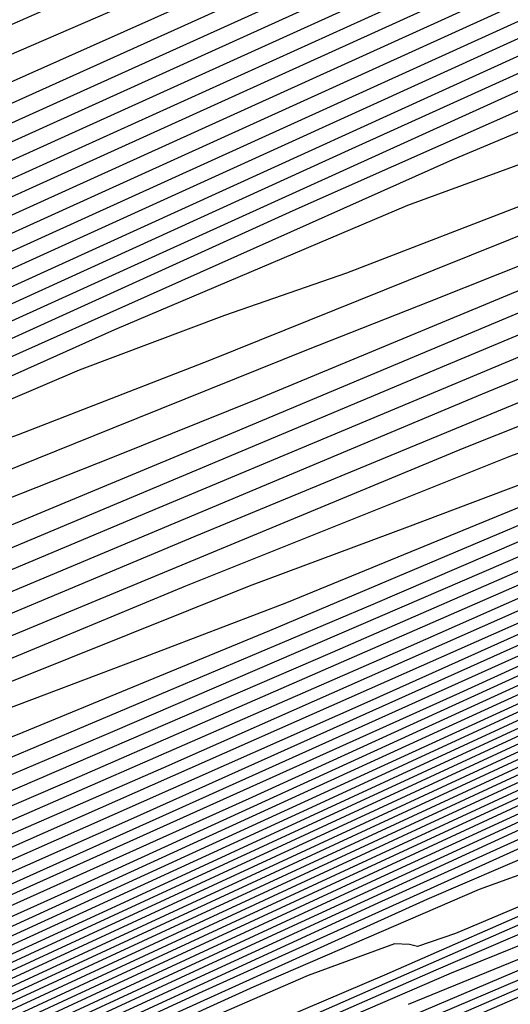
# Model space of a CAD drawing. Extents: x 3249832 to 3255657, y 13789405 to 13793316.
# Tile 445 of 656: x 3254720.58 to 3254722.84, y 13790599.49 to 13790604.03. Entities that reach past the tile are written whole.
import ezdxf

# ---------------------------------------------------------------- set-up
doc = ezdxf.new("R2010")
doc.units = 0
doc.header["$LTSCALE"] = 100
doc.header["$MEASUREMENT"] = 0
for name, color, linetype in [('GRATIO_CON', 10, 'CONTINUOUS'), ('GRATIO_ICON', 7, 'CONTINUOUS'), ('TARGETS_EAST', 7, 'CONTINUOUS')]:
    doc.layers.add(name, color=color, linetype=linetype)

# ---------------------------------------------------------------- blocks, each defined once
blk = doc.blocks.new('Gratio_032316_contours')
at = {"layer": 'GRATIO_CON', "color": 1, "linetype": 'Continuous', "flags": 128}
for points in [[(3254747.3336, 13790616.0098), (3254744.7054, 13790614.8389), (3254740.908, 13790613.1145), (3254735.9712, 13790610.8747), (3254730.8407, 13790608.5548), (3254726.691, 13790606.6892), (3254724.2973, 13790605.6302), (3254722.8359, 13790605.0012), (3254721.0833, 13790604.2435), (3254718.189, 13790602.9673), (3254714.794, 13790601.4585), (3254711.9119, 13790600.1719), (3254710.284, 13790599.4393), (3254709.5611, 13790599.0991), (3254709.1215, 13790598.8666), (3254708.4849, 13790598.5243), (3254707.7353, 13790598.1228), (3254707.0983, 13790597.7799), (3254706.6206, 13790597.5177), (3254705.6334, 13790596.9759), (3254703.2897, 13790595.6983), (3254699.1288, 13790593.4363), (3254694.2378, 13790590.7714), (3254690.0906, 13790588.4925)], [(3254745.7309, 13790615.2017), (3254743.0231, 13790613.9932), (3254739.1097, 13790612.2158), (3254734.0221, 13790609.9075), (3254728.7356, 13790607.516), (3254724.4616, 13790605.5918), (3254722.0162, 13790604.5051), (3254720.6355, 13790603.9071), (3254719.1601, 13790603.2688), (3254716.764, 13790602.2123), (3254713.9531, 13790600.9636), (3254711.5664, 13790599.8995), (3254710.2303, 13790599.3014), (3254709.7192, 13790599.069), (3254709.5949, 13790599.0064), (3254709.4977, 13790598.9532), (3254709.3834, 13790598.8917), (3254709.2862, 13790598.8393), (3254709.1059, 13790598.741), (3254708.2031, 13790598.2504), (3254705.8041, 13790596.9483), (3254701.5167, 13790594.621), (3254696.4768, 13790591.8774), (3254692.2022, 13790589.5321)], [(3254735.5132, 13790610.4185), (3254730.124, 13790607.973), (3254724.5256, 13790605.4385), (3254720.0027, 13790603.3969), (3254717.454, 13790602.255), (3254716.2348, 13790601.7188), (3254715.3139, 13790601.3192), (3254713.914, 13790600.7022), (3254712.2715, 13790599.9731), (3254710.8764, 13790599.3527), (3254710.0961, 13790599.0062), (3254709.8072, 13790598.8794), (3254709.7641, 13790598.863), (3254709.6571, 13790598.8089), (3254708.9225, 13790598.4145), (3254706.9327, 13790597.3385), (3254703.3745, 13790595.4093), (3254699.1924, 13790593.1337), (3254695.6455, 13790591.1883), (3254693.6769, 13790590.0811), (3254692.9659, 13790589.6469), (3254692.8763, 13790589.5521), (3254692.8367, 13790589.496), (3254692.5357, 13790589.3097)], [(3254728.1749, 13790607.0058), (3254722.4205, 13790604.3998), (3254717.7732, 13790602.2995), (3254715.173, 13790601.1299), (3254714.0344, 13790600.6246), (3254713.3908, 13790600.3444), (3254712.489, 13790599.947), (3254711.4308, 13790599.4777), (3254710.5316, 13790599.079), (3254710.0277, 13790598.8574), (3254709.84, 13790598.7781), (3254709.8102, 13790598.7703), (3254709.7142, 13790598.7249), (3254709.0636, 13790598.3785), (3254707.3041, 13790597.4293), (3254704.1591, 13790595.7253)], [(3254731.9166, 13790608.6211), (3254726.2258, 13790606.0386), (3254720.3155, 13790603.361), (3254715.5437, 13790601.2021), (3254712.8919, 13790600.0048), (3254711.8341, 13790599.5305), (3254711.4677, 13790599.3696), (3254711.064, 13790599.192), (3254710.5894, 13790598.9835), (3254710.1841, 13790598.8092), (3254709.8733, 13790598.6739), (3254709.2214, 13790598.342), (3254707.6777, 13790597.5174), (3254704.9443, 13790596.0405), (3254701.7339, 13790594.2955), (3254699.0117, 13790592.8026), (3254697.5008, 13790591.9529), (3254696.9552, 13790591.6197), (3254696.8865, 13790591.547), (3254696.8439, 13790591.4973), (3254696.5279, 13790591.3082), (3254695.6764, 13790590.8357), (3254694.1223, 13790589.9875), (3254692.0783, 13790588.8772)], [(3254730.1933, 13790607.7562), (3254724.4461, 13790605.1476), (3254718.4908, 13790602.4485), (3254713.6888, 13790600.2733), (3254711.0348, 13790599.0708), (3254710.0568, 13790598.6277), (3254709.9162, 13790598.5651), (3254709.914, 13790598.5674), (3254709.9105, 13790598.5718), (3254709.9056, 13790598.5788), (3254709.8311, 13790598.5515), (3254709.3477, 13790598.303), (3254708.0478, 13790597.6092), (3254705.7285, 13790596.3568), (3254703.0045, 13790594.8764)], [(3254727.3852, 13790606.3161), (3254722.3292, 13790604.0201), (3254717.2292, 13790601.7066), (3254713.1687, 13790599.8624), (3254710.9325, 13790598.8406), (3254710.1098, 13790598.4597), (3254709.9914, 13790598.4042), (3254709.9428, 13790598.3868), (3254709.6292, 13790598.2316), (3254708.7904, 13790597.7908), (3254707.2977, 13790596.9888), (3254705.5458, 13790596.0383), (3254704.0609, 13790595.2242), (3254703.2368, 13790594.7607), (3254702.9392, 13790594.5789), (3254702.9017, 13790594.5393), (3254702.8548, 13790594.4993), (3254702.5162, 13790594.306), (3254701.6005, 13790593.8036), (3254699.9254, 13790592.8922), (3254697.7204, 13790591.6956), (3254695.3179, 13790590.3934), (3254693.01, 13790589.1433), (3254690.9265, 13790588.0159)], [(3254729.9373, 13790607.3963), (3254725.9812, 13790605.5959), (3254721.2708, 13790603.4562), (3254716.5982, 13790601.3363), (3254712.9077, 13790599.6599), (3254710.879, 13790598.7324), (3254710.1342, 13790598.3841), (3254710.0305, 13790598.327), (3254710.0324, 13790598.321), (3254710.0325, 13790598.319), (3254710.0301, 13790598.3217), (3254709.9936, 13790598.3121), (3254709.7662, 13790598.2018), (3254709.1601, 13790597.8844), (3254708.0817, 13790597.3056), (3254706.8165, 13790596.6193), (3254705.744, 13790596.0313), (3254705.1488, 13790595.6966), (3254704.9339, 13790595.5653), (3254704.9068, 13790595.5367), (3254704.8584, 13790595.5), (3254704.5122, 13790595.3053), (3254703.5752, 13790594.7929)], [(3254728.3719, 13790606.6035), (3254724.5772, 13790604.8758), (3254720.2124, 13790602.8924), (3254715.9672, 13790600.9659), (3254712.6467, 13790599.457), (3254710.8257, 13790598.6232), (3254710.1573, 13790598.3093), (3254710.0645, 13790598.2568), (3254710.0665, 13790598.2502), (3254710.0668, 13790598.247), (3254710.0653, 13790598.2475), (3254710.0427, 13790598.2413), (3254709.9026, 13790598.1736), (3254709.5294, 13790597.9786), (3254708.8657, 13790597.6226), (3254708.0871, 13790597.2003), (3254707.4271, 13790596.8385), (3254707.0608, 13790596.6325), (3254706.9285, 13790596.5518), (3254706.9119, 13790596.5341), (3254706.862, 13790596.5006), (3254706.5083, 13790596.3045), (3254705.5499, 13790595.7822), (3254703.7942, 13790594.8287)], [(3254729.7797, 13790607.1542), (3254726.8064, 13790605.8107), (3254723.1732, 13790604.1556), (3254719.154, 13790602.3286), (3254715.3362, 13790600.5955), (3254712.3857, 13790599.254)], [(3254728.7895, 13790606.513), (3254726.6035, 13790605.5511), (3254723.6754, 13790604.225), (3254720.3652, 13790602.7153), (3254717.0371, 13790601.2009), (3254714.0742, 13790599.8545), (3254711.8639, 13790598.8478), (3254710.6657, 13790598.2951), (3254710.2269, 13790598.0845), (3254710.1669, 13790598.0471), (3254710.1685, 13790598.0419), (3254710.1688, 13790598.0398), (3254710.1681, 13790598.0395), (3254710.1303, 13790598.0198), (3254709.8715, 13790597.8807), (3254709.1711, 13790597.5019), (3254707.8736, 13790596.7989), (3254706.0827, 13790595.8282), (3254703.9672, 13790594.6819)], [(3254727.2355, 13790605.7302), (3254725.0154, 13790604.7495), (3254722.1099, 13790603.4322), (3254718.9612, 13790601.9952), (3254715.9787, 13790600.637), (3254713.4432, 13790599.4843), (3254711.6028, 13790598.6453), (3254710.6119, 13790598.1873), (3254710.2492, 13790598.0122), (3254710.1993, 13790597.9809), (3254710.1738, 13790597.9634), (3254709.9922, 13790597.8649), (3254709.5008, 13790597.5998), (3254708.5767, 13790597.0996), (3254707.2196, 13790596.3643), (3254705.46, 13790595.4111), (3254703.3696, 13790594.2793), (3254701.1856, 13790593.0977), (3254699.186, 13790592.0172), (3254697.5453, 13790591.1314), (3254696.022, 13790590.3048), (3254694.2707, 13790589.3442), (3254692.0665, 13790588.1245)], [(3254727.5992, 13790605.6834), (3254726.9567, 13790605.4695), (3254725.6814, 13790604.9475), (3254723.4273, 13790603.948), (3254720.5445, 13790602.6394), (3254717.5571, 13790601.275), (3254714.9203, 13790600.0732), (3254712.812, 13790599.1143), (3254711.3413, 13790598.4438), (3254710.5573, 13790598.0813), (3254710.2702, 13790597.9428), (3254710.2307, 13790597.9179), (3254710.2161, 13790597.9069), (3254710.1117, 13790597.8501), (3254709.8299, 13790597.6982), (3254709.2796, 13790597.4005), (3254708.3564, 13790596.9004), (3254706.9528, 13790596.1402), (3254705.0377, 13790595.1036), (3254702.8881, 13790593.9407)], [(3254727.4376, 13790605.4031), (3254726.618, 13790605.0975), (3254726.0799, 13790604.9286), (3254725.4269, 13790604.7034), (3254724.1274, 13790604.1648), (3254721.8392, 13790603.1464), (3254718.979, 13790601.8466), (3254716.1531, 13790600.5548), (3254713.8618, 13790599.5095), (3254712.1808, 13790598.7443), (3254711.0797, 13790598.2423), (3254710.5026, 13790597.9754), (3254710.2912, 13790597.8734), (3254710.2621, 13790597.8549), (3254710.2098, 13790597.8242), (3254709.8437, 13790597.6255), (3254708.8511, 13790597.0888), (3254707.0546, 13790596.1168), (3254704.8155, 13790594.9056), (3254702.6302, 13790593.7245)], [(3254727.4251, 13790605.107), (3254726.8136, 13790604.8682), (3254726.2814, 13790604.6636), (3254725.44, 13790604.3271), (3254724.447, 13790603.9308), (3254723.5966, 13790603.6062), (3254723.0413, 13790603.419), (3254722.3673, 13790603.1714), (3254721.0193, 13790602.5993), (3254718.663, 13790601.5433), (3254715.848, 13790600.261), (3254713.3451, 13790599.1145)], [(3254727.2276, 13790604.9104), (3254725.9881, 13790604.4002), (3254725.3646, 13790604.1547), (3254724.8217, 13790603.9444), (3254723.9638, 13790603.6002), (3254722.9518, 13790603.1946), (3254722.0859, 13790602.8605), (3254721.5243, 13790602.6653), (3254720.8556, 13790602.4137), (3254719.5263, 13790601.8447), (3254717.1885, 13790600.7922), (3254714.3161, 13790599.4694), (3254711.5885, 13790598.1842), (3254709.5253, 13790597.1738), (3254708.0063, 13790596.3915), (3254706.7516, 13790595.7198), (3254705.4933, 13790595.0413), (3254704.0129, 13790594.2376), (3254702.1043, 13790593.1906), (3254699.6652, 13790591.8408), (3254697.0098, 13790590.3647), (3254694.5563, 13790588.9975), (3254692.6433, 13790587.9295)], [(3254728.0307, 13790605.1436), (3254725.8145, 13790604.215), (3254724.5511, 13790603.6934), (3254723.9155, 13790603.4412), (3254723.3621, 13790603.2252), (3254722.4876, 13790602.8733), (3254721.4565, 13790602.4584), (3254720.5752, 13790602.1149), (3254720.0159, 13790601.9156), (3254719.4131, 13790601.6877), (3254718.2672, 13790601.1973), (3254716.278, 13790600.3034), (3254713.9432, 13790599.2389)], [(3254729.321, 13790605.5776), (3254726.6595, 13790604.4668), (3254724.4015, 13790603.5197), (3254723.1141, 13790602.9866), (3254722.4664, 13790602.7277), (3254721.9025, 13790602.506), (3254721.0114, 13790602.1463), (3254719.9612, 13790601.7222), (3254719.0645, 13790601.3692), (3254718.5075, 13790601.1658), (3254717.9705, 13790600.9617), (3254717.0075, 13790600.5496), (3254715.3438, 13790599.802), (3254713.391, 13790598.9118)], [(3254729.0317, 13790605.2329), (3254726.6767, 13790604.2675), (3254723.9172, 13790603.1133), (3254721.5754, 13790602.129), (3254720.2401, 13790601.5729), (3254719.5682, 13790601.3008), (3254718.9832, 13790601.0676), (3254718.0591, 13790600.6925), (3254716.9707, 13790600.2498), (3254716.0431, 13790599.8779), (3254715.4907, 13790599.6663), (3254715.0853, 13790599.5097), (3254714.4879, 13790599.2543)], [(3254727.7505, 13790604.5971), (3254725.3545, 13790603.6125), (3254722.5461, 13790602.4365), (3254720.1623, 13790601.4337), (3254718.8031, 13790600.8661), (3254718.1191, 13790600.5873), (3254717.5236, 13790600.3485), (3254716.5829, 13790599.9656), (3254715.4754, 13790599.5136), (3254714.5324, 13790599.1322), (3254713.9823, 13790598.9165), (3254713.6426, 13790598.7837), (3254713.2281, 13790598.6066), (3254712.5411, 13790598.2979), (3254711.7346, 13790597.9305), (3254711.0492, 13790597.617), (3254710.6653, 13790597.4422), (3254710.5229, 13790597.3782), (3254710.5017, 13790597.3691), (3254710.4405, 13790597.3345), (3254710.0147, 13790597.0959), (3254708.8588, 13790596.4507), (3254706.7638, 13790595.2831), (3254704.1472, 13790593.825)], [(3254727.8751, 13790604.5081), (3254726.4694, 13790603.9614), (3254724.0323, 13790602.9574), (3254721.1749, 13790601.7598), (3254718.7493, 13790600.7383), (3254717.3661, 13790600.1593), (3254716.67, 13790599.8738), (3254716.0639, 13790599.6293), (3254715.1067, 13790599.2387)], [(3254727.3538, 13790604.145), (3254726.6163, 13790603.8853), (3254725.1883, 13790603.3257), (3254722.7102, 13790602.3024), (3254719.8037, 13790601.083), (3254717.3362, 13790600.043), (3254715.9291, 13790599.4525), (3254715.2209, 13790599.1603), (3254714.6043, 13790598.9101), (3254713.6306, 13790598.5118), (3254712.4849, 13790598.0413), (3254711.511, 13790597.6409), (3254710.9655, 13790597.417), (3254710.7574, 13790597.3317), (3254710.7085, 13790597.3113), (3254710.6727, 13790597.295), (3254710.6313, 13790597.274), (3254710.5974, 13790597.2525), (3254710.5366, 13790597.2097), (3254710.2249, 13790597.0239), (3254709.3907, 13790596.5484), (3254707.8687, 13790595.6946), (3254705.9197, 13790594.6063), (3254703.9108, 13790593.4858)], [(3254728.191, 13790604.2665), (3254726.6217, 13790603.6047), (3254725.5273, 13790603.1622), (3254724.8569, 13790602.9162), (3254724.0988, 13790602.6397), (3254722.626, 13790602.0542), (3254720.0658, 13790600.9923), (3254717.0614, 13790599.7295), (3254714.5102, 13790598.6523)], [(3254729.0066, 13790604.5465), (3254726.9941, 13790603.6801), (3254725.3994, 13790603.0068), (3254724.288, 13790602.5551), (3254723.6084, 13790602.3019), (3254722.84, 13790602.0169), (3254721.3449, 13790601.4185), (3254718.7436, 13790600.3372), (3254715.6903, 13790599.0527)], [(3254727.8422, 13790603.9742), (3254725.7973, 13790603.0937), (3254724.1771, 13790602.4089), (3254723.0488, 13790601.9481), (3254722.3671, 13790601.6905), (3254721.6385, 13790601.4183), (3254720.2569, 13790600.8645), (3254717.8578, 13790599.8669), (3254715.0411, 13790598.6826)], [(3254729.1261, 13790604.4705), (3254726.6779, 13790603.402), (3254724.6004, 13790602.5073), (3254722.9548, 13790601.8109), (3254721.8095, 13790601.341), (3254721.1279, 13790601.08), (3254720.4531, 13790600.8265), (3254719.2234, 13790600.3335), (3254717.095, 13790599.4485)], [(3254729.7478, 13790604.6317), (3254726.874, 13790603.3594), (3254724.3491, 13790602.2574), (3254722.2067, 13790601.3346), (3254720.5102, 13790600.6151), (3254719.331, 13790600.1269), (3254718.6493, 13790599.859), (3254718.0823, 13790599.643), (3254717.1564, 13790599.2716)], [(3254728.6655, 13790604.0955), (3254725.748, 13790602.8039), (3254723.1847, 13790601.6852), (3254721.0098, 13790600.7482), (3254719.2879, 13790600.0171), (3254718.0917, 13790599.5199), (3254717.41, 13790599.2484)], [(3254727.5831, 13790603.5593), (3254724.622, 13790602.2484), (3254722.0204, 13790601.1129), (3254719.8129, 13790600.1618), (3254718.0656, 13790599.4192)], [(3254729.8432, 13790604.5263), (3254726.5007, 13790603.0231), (3254723.496, 13790601.6928), (3254720.856, 13790600.5406), (3254718.616, 13790599.5755), (3254716.8433, 13790598.8213)], [(3254727.7756, 13790603.4976), (3254724.336, 13790601.9507), (3254721.2439, 13790600.5818), (3254718.5272, 13790599.3961)], [(3254730.5027, 13790604.7005), (3254726.7418, 13790602.9832), (3254723.2547, 13790601.415), (3254720.1267, 13790600.03), (3254717.3928, 13790598.8366)], [(3254729.5212, 13790604.2101), (3254725.708, 13790602.4688), (3254722.1803, 13790600.8821), (3254719.0643, 13790599.5013), (3254716.4431, 13790598.3549)], [(3254728.5398, 13790603.7196), (3254724.6742, 13790601.9545), (3254721.1059, 13790600.3493), (3254718.0019, 13790598.9727)], [(3254730.5348, 13790604.5635), (3254726.5769, 13790602.7387), (3254722.6065, 13790600.9257), (3254718.9571, 13790599.2836), (3254715.877, 13790597.9154), (3254713.5935, 13790596.9102), (3254712.2443, 13790596.3194), (3254711.608, 13790596.0431), (3254711.3733, 13790595.9435), (3254711.276, 13790595.9038), (3254711.2386, 13790595.8905), (3254711.2305, 13790595.8915), (3254711.2305, 13790595.8915), (3254711.2002, 13790595.8814), (3254711.0122, 13790595.7836), (3254710.5101, 13790595.5083), (3254709.5985, 13790595.0007), (3254708.4243, 13790594.344), (3254707.1953, 13790593.6562), (3254705.9744, 13790592.9776), (3254704.2453, 13790592.0385), (3254701.3469, 13790590.4913), (3254696.9503, 13790588.1612), (3254692.0548, 13790585.5631)], [(3254729.6079, 13790604.0982), (3254725.6144, 13790602.2566), (3254721.6366, 13790600.4395), (3254718.0245, 13790598.8132), (3254715.0343, 13790597.4837), (3254712.8986, 13790596.5417), (3254711.7509, 13790596.0366), (3254711.3271, 13790595.8514), (3254711.2641, 13790595.8278), (3254711.2398, 13790595.8224), (3254711.0977, 13790595.7525), (3254710.7226, 13790595.5505), (3254710.7226, 13790595.5505), (3254710.0394, 13790595.1721), (3254709.133, 13790594.666), (3254708.1288, 13790594.1043), (3254707.0265, 13790593.4924), (3254705.3243, 13790592.5687), (3254702.3949, 13790591.0051), (3254697.9404, 13790588.6444), (3254692.9803, 13790586.0126), (3254688.8635, 13790583.8067)], [(3254728.6861, 13790603.6351), (3254724.692, 13790601.7921), (3254720.8023, 13790600.0129), (3254717.3934, 13790598.4756), (3254714.6586, 13790597.2582), (3254712.7454, 13790596.4137), (3254711.7227, 13790595.9628), (3254711.3453, 13790595.7968), (3254711.2895, 13790595.7746), (3254711.273, 13790595.7713), (3254711.1793, 13790595.7262), (3254710.9333, 13790595.5948), (3254710.9333, 13790595.5948), (3254710.4797, 13790595.3441), (3254709.8416, 13790594.9881), (3254709.0623, 13790594.5525), (3254708.0787, 13790594.0071), (3254706.4033, 13790593.0989), (3254703.4429, 13790591.519), (3254698.9305, 13790589.1277), (3254693.9058, 13790586.4622), (3254689.7349, 13790584.2288)], [(3254727.7642, 13790603.1719), (3254723.7697, 13790601.3277), (3254719.968, 13790599.5864), (3254716.7623, 13790598.138), (3254714.283, 13790597.0326), (3254712.5922, 13790596.2856), (3254711.6945, 13790595.8889), (3254711.3635, 13790595.7421), (3254711.3149, 13790595.7214), (3254711.3062, 13790595.7202), (3254711.2609, 13790595.7), (3254711.144, 13790595.639), (3254711.144, 13790595.639), (3254710.9199, 13790595.5161), (3254710.5502, 13790595.3102), (3254709.9958, 13790595.0006), (3254709.1308, 13790594.5218), (3254707.4823, 13790593.6291), (3254704.4908, 13790592.0328), (3254699.9206, 13790589.6109), (3254694.8312, 13790586.9117), (3254690.6062, 13790584.6509)], [(3254729.7164, 13790604.0052), (3254725.9205, 13790602.2456), (3254721.925, 13790600.3988), (3254718.2994, 13790598.7332), (3254715.5001, 13790597.4627), (3254713.5317, 13790596.5816), (3254712.2859, 13790596.0295), (3254711.6382, 13790595.7413), (3254711.3997, 13790595.6329), (3254711.3654, 13790595.6156), (3254711.3531, 13790595.6087), (3254711.2719, 13790595.565), (3254711.054, 13790595.4453), (3254711.054, 13790595.4453), (3254710.5381, 13790595.1626), (3254709.1906, 13790594.4388), (3254706.3844, 13790592.9476), (3254701.8408, 13790590.544), (3254696.6747, 13790587.8066), (3254692.349, 13790585.4951)], [(3254728.8345, 13790603.5608), (3254724.9986, 13790601.7825), (3254721.0027, 13790599.9344), (3254717.4651, 13790598.3067), (3254714.869, 13790597.1251), (3254713.156, 13790596.356), (3254712.1327, 13790595.9014), (3254711.61, 13790595.6674), (3254711.4178, 13790595.5784), (3254711.3906, 13790595.5629), (3254711.3855, 13790595.5586), (3254711.3508, 13790595.5394), (3254711.2574, 13790595.488), (3254711.2574, 13790595.488), (3254710.962, 13790595.3277), (3254709.8644, 13790594.7432), (3254707.25, 13790593.3599), (3254702.7769, 13790590.9971), (3254697.5934, 13790588.2523), (3254693.2203, 13790585.9172), (3254690.7952, 13790584.5849)], [(3254727.9526, 13790603.1164), (3254724.0768, 13790601.3194), (3254720.0804, 13790599.4699), (3254716.6309, 13790597.8801), (3254714.2379, 13790596.7874), (3254712.7804, 13790596.1306), (3254711.9794, 13790595.7737), (3254711.5817, 13790595.5945), (3254711.4356, 13790595.5255), (3254711.415, 13790595.5127), (3254711.415, 13790595.5127), (3254711.2861, 13790595.4433), (3254710.3844, 13790594.968), (3254707.9373, 13790593.6786), (3254703.5595, 13790591.3695), (3254698.4131, 13790588.6459), (3254694.0471, 13790586.3158), (3254691.6227, 13790584.9859)], [(3254730.3084, 13790604.1721), (3254727.0707, 13790602.6719), (3254723.1549, 13790600.8562), (3254719.158, 13790599.0055), (3254715.7966, 13790597.4536), (3254713.6068, 13790596.4499), (3254712.4047, 13790595.9055), (3254711.826, 13790595.6471), (3254711.5529, 13790595.5241), (3254711.4526, 13790595.4767), (3254711.4383, 13790595.468), (3254711.4383, 13790595.468), (3254711.4379, 13790595.467), (3254711.4369, 13790595.4675), (3254711.4355, 13790595.4695), (3254711.3099, 13790595.4074), (3254710.4417, 13790594.9542), (3254708.089, 13790593.7175), (3254703.8816, 13790591.4998), (3254698.9359, 13790588.883), (3254694.7403, 13790586.6439), (3254692.4106, 13790585.366)], [(3254728.6217, 13790603.3192), (3254725.3069, 13790601.783), (3254721.3112, 13790599.9299), (3254717.3134, 13790598.0766), (3254714.128, 13790596.6005), (3254712.3446, 13790595.7747), (3254711.6532, 13790595.4553), (3254711.5192, 13790595.394), (3254711.4954, 13790595.3834), (3254711.4864, 13790595.3795), (3254711.4843, 13790595.3793), (3254711.4843, 13790595.3793), (3254711.4827, 13790595.3805), (3254711.4801, 13790595.3833), (3254711.4763, 13790595.3886), (3254711.3577, 13790595.3369), (3254710.5568, 13790594.9264), (3254708.3927, 13790593.7951), (3254704.5257, 13790591.7604), (3254699.9814, 13790589.3573)], [(3254727.8206, 13790602.9123), (3254724.5674, 13790601.4046), (3254720.7057, 13790599.6135), (3254716.8813, 13790597.8399), (3254713.8626, 13790596.4391), (3254712.2024, 13790595.6672), (3254711.5911, 13790595.3814), (3254711.5038, 13790595.3394), (3254711.5028, 13790595.3395), (3254711.5003, 13790595.3422), (3254711.4961, 13790595.3486), (3254711.4961, 13790595.3486), (3254711.3814, 13790595.3017), (3254710.6143, 13790594.9125), (3254708.5445, 13790593.8339), (3254704.8478, 13790591.8906), (3254700.5042, 13790589.5944), (3254696.8199, 13790587.6284), (3254694.7742, 13790586.5063), (3254694.0373, 13790586.0614), (3254693.9526, 13790585.9574), (3254693.8949, 13790585.872), (3254693.3649, 13790585.54), (3254691.8947, 13790584.7105)], [(3254729.5021, 13790603.6456), (3254727.0294, 13790602.5099), (3254723.8613, 13790601.0416), (3254720.1745, 13790599.3316), (3254716.5643, 13790597.6566), (3254713.7307, 13790596.34), (3254712.1749, 13790595.6136), (3254711.6031, 13790595.3425), (3254711.5224, 13790595.3004), (3254711.5224, 13790595.299), (3254711.5203, 13790595.3013), (3254711.5158, 13790595.3087), (3254711.5158, 13790595.3087), (3254711.4051, 13790595.2666), (3254710.6719, 13790594.8986), (3254708.6964, 13790593.8727), (3254705.1698, 13790592.0209), (3254701.0269, 13790589.8315)], [(3254728.6941, 13790603.236), (3254726.2382, 13790602.1076), (3254723.1552, 13790600.6787), (3254719.6433, 13790599.0496), (3254716.2472, 13790597.4733), (3254713.5988, 13790596.2409), (3254712.1474, 13790595.5599), (3254711.615, 13790595.3036), (3254711.5411, 13790595.2615), (3254711.5419, 13790595.2584), (3254711.5403, 13790595.2605), (3254711.5355, 13790595.2688), (3254711.5355, 13790595.2688), (3254711.4288, 13790595.2315), (3254710.7294, 13790594.8847), (3254708.8482, 13790593.9115), (3254705.4919, 13790592.1512), (3254701.5497, 13790590.0686)], [(3254728.8206, 13790603.1964), (3254727.0782, 13790602.4168), (3254724.6557, 13790601.3029), (3254721.743, 13790599.9528), (3254718.5808, 13790598.4857), (3254715.613, 13790597.1071), (3254713.3343, 13790596.0441), (3254712.0909, 13790595.4565), (3254711.6344, 13790595.2354), (3254711.5678, 13790595.2046), (3254711.4723, 13790595.1695), (3254710.8425, 13790594.8609), (3254709.151, 13790593.9907), (3254709.151, 13790593.9907), (3254706.1358, 13790592.4122), (3254702.5952, 13790590.5428), (3254699.5927, 13790588.9411), (3254697.9256, 13790588.0266), (3254697.3251, 13790587.6641), (3254697.2562, 13790587.5793), (3254697.1911, 13790587.5), (3254696.6332, 13790587.161), (3254695.0929, 13790586.2993), (3254692.3264, 13790584.7822)], [(3254728.025, 13790602.7938), (3254726.2703, 13790602.0072), (3254723.8645, 13790600.9006), (3254721.0369, 13790599.5898), (3254718.0495, 13790598.2038), (3254715.2956, 13790596.9245), (3254713.2014, 13790595.9473), (3254712.0612, 13790595.4081), (3254711.6427, 13790595.2051), (3254711.5815, 13790595.1768), (3254711.4914, 13790595.1438), (3254710.8972, 13790594.8527), (3254709.3016, 13790594.032), (3254709.3016, 13790594.032), (3254706.4575, 13790592.5433), (3254703.1179, 13790590.78)], [(3254727.2294, 13790602.3913), (3254725.4623, 13790601.5976), (3254723.0733, 13790600.4983), (3254720.3308, 13790599.2269), (3254717.5183, 13790597.9219), (3254714.9783, 13790596.7419), (3254713.0685, 13790595.8505), (3254712.0318, 13790595.3593), (3254711.6529, 13790595.1712), (3254711.6018, 13790595.137), (3254711.6032, 13790595.1327), (3254711.6019, 13790595.1342), (3254711.5971, 13790595.1426), (3254711.5102, 13790595.1165), (3254710.9512, 13790594.8447), (3254709.4518, 13790594.0736), (3254709.4518, 13790594.0736), (3254706.7791, 13790592.6743), (3254703.6406, 13790591.0173)], [(3254727.4139, 13790602.3973), (3254726.4339, 13790601.9887), (3254724.6544, 13790601.188), (3254722.2821, 13790600.0959), (3254719.6248, 13790598.8639), (3254716.987, 13790597.64), (3254714.661, 13790596.5593), (3254712.9356, 13790595.7538), (3254712.0022, 13790595.311), (3254711.6611, 13790595.1411), (3254711.6151, 13790595.11), (3254711.6164, 13790595.106), (3254711.6149, 13790595.1075), (3254711.6102, 13790595.1155), (3254711.5288, 13790595.0911), (3254711.0056, 13790594.8367), (3254709.6022, 13790594.115), (3254709.6022, 13790594.115), (3254707.1007, 13790592.8054), (3254704.1633, 13790591.2545)], [(3254727.7074, 13790602.262), (3254726.9427, 13790601.9291), (3254726.509, 13790601.75), (3254726.3387, 13790601.6982), (3254726.2981, 13790601.7166), (3254726.2246, 13790601.7316), (3254725.8413, 13790601.6053), (3254724.8427, 13790601.1835), (3254723.0385, 13790600.3688), (3254720.6996, 13790599.2913)], [(3254727.8414, 13790602.2776), (3254726.9347, 13790601.8822), (3254726.1624, 13790601.5454), (3254725.7248, 13790601.3638), (3254725.5537, 13790601.3103), (3254725.5138, 13790601.327), (3254725.441, 13790601.3397), (3254725.0551, 13790601.2094), (3254724.0471, 13790600.7809), (3254722.2305, 13790599.9592), (3254719.9084, 13790598.8889)], [(3254727.8592, 13790602.233), (3254727.0779, 13790601.9023), (3254726.1621, 13790601.5024), (3254725.3821, 13790601.1617), (3254724.9406, 13790600.9776), (3254724.7686, 13790600.9224), (3254724.7295, 13790600.9374), (3254724.6573, 13790600.9477), (3254724.2688, 13790600.8134), (3254723.2515, 13790600.3783), (3254721.4226, 13790599.5496), (3254719.1172, 13790598.4866)], [(3254727.1034, 13790601.862), (3254726.3144, 13790601.5271), (3254725.3895, 13790601.1226), (3254724.6018, 13790600.778), (3254724.1563, 13790600.5913), (3254723.9835, 13790600.5344), (3254723.9451, 13790600.5478), (3254723.8736, 13790600.5558), (3254723.4825, 13790600.4174), (3254722.456, 13790599.9757), (3254720.6146, 13790599.14)], [(3254728.3618, 13790602.2496), (3254726.8466, 13790601.6144), (3254726.1253, 13790601.3298), (3254725.5917, 13790601.1199), (3254724.7874, 13790600.7765), (3254723.8442, 13790600.363), (3254723.0413, 13790600.0107), (3254722.5879, 13790599.8189), (3254722.4133, 13790599.7586), (3254722.3765, 13790599.7687), (3254722.3062, 13790599.7719), (3254721.91, 13790599.6255), (3254720.8648, 13790599.1706)], [(3254727.6317, 13790601.8945), (3254726.102, 13790601.2515), (3254725.3742, 13790600.9624), (3254724.8359, 13790600.7489), (3254724.0239, 13790600.4012), (3254723.0715, 13790599.9832), (3254722.261, 13790599.627), (3254721.8037, 13790599.4327)], [(3254729.6449, 13790602.7254), (3254726.9016, 13790601.5394), (3254725.3574, 13790600.8886), (3254724.6231, 13790600.5949), (3254724.08, 13790600.3779), (3254723.2604, 13790600.026), (3254722.2989, 13790599.6034), (3254721.4807, 13790599.2434)], [(3254728.9411, 13790602.3826), (3254726.1714, 13790601.1842), (3254724.6128, 13790600.5257), (3254723.872, 13790600.2275), (3254723.3242, 13790600.0069), (3254722.4969, 13790599.6507), (3254721.5263, 13790599.2236)], [(3254727.5336, 13790601.697), (3254724.7112, 13790600.474), (3254723.1236, 13790599.7999), (3254722.3697, 13790599.4925)], [(3254730.3775, 13790602.9029), (3254726.8299, 13790601.3543), (3254723.981, 13790600.1189), (3254722.379, 13790599.437)], [(3254729.7069, 13790602.5749), (3254726.1261, 13790601.0115), (3254723.2509, 13790599.7638), (3254721.6344, 13790599.0741)], [(3254729.0362, 13790602.2469), (3254725.4223, 13790600.6687), (3254722.5208, 13790599.4087), (3254720.8898, 13790598.7112), (3254720.1164, 13790598.3902), (3254719.545, 13790598.1518), (3254718.6794, 13790597.7743), (3254717.6631, 13790597.3246), (3254716.7989, 13790596.9413), (3254716.3142, 13790596.7291), (3254716.1326, 13790596.6551), (3254716.1018, 13790596.652), (3254716.0691, 13790596.6512), (3254715.8781, 13790596.5776), (3254715.3718, 13790596.3549), (3254714.3763, 13790595.892), (3254712.6501, 13790595.0404), (3254709.9349, 13790593.6372), (3254709.9349, 13790593.6372), (3254706.1804, 13790591.6376), (3254702.1699, 13790589.4693)]]:
    blk.add_lwpolyline(points, dxfattribs=at)
at = {"layer": 'GRATIO_ICON', "color": 7, "linetype": 'Continuous', "flags": 128}
for points in [[(3254737.3115, 13790611.3171), (3254732.0731, 13790608.9403), (3254726.6306, 13790606.4773), (3254722.2321, 13790604.4943), (3254719.7351, 13790603.38), (3254718.4351, 13790602.8129), (3254717.237, 13790602.294), (3254715.339, 13790601.4572), (3254713.1124, 13790600.4684), (3254711.2218, 13790599.6261), (3254710.1656, 13790599.1546), (3254709.7763, 13790598.9801), (3254709.7203, 13790598.9545), (3254709.7197, 13790598.954), (3254709.7188, 13790598.9542), (3254709.7179, 13790598.9548), (3254709.6, 13790598.8926), (3254708.7814, 13790598.4504), (3254706.5612, 13790597.2477), (3254702.5899, 13790595.0933), (3254697.9218, 13790592.5528), (3254693.9625, 13790590.3811), (3254691.7649, 13790589.1452)], [(3254728.7892, 13790607.0362), (3254723.3876, 13790604.584), (3254717.86, 13790602.0776), (3254713.429, 13790600.0675), (3254710.9841, 13790598.9546), (3254710.0837, 13790598.5425), (3254709.953, 13790598.4853), (3254709.8909, 13790598.4636), (3254709.491, 13790598.2637), (3254708.4203, 13790597.6984), (3254706.5134, 13790596.6723), (3254704.2752, 13790595.4573), (3254702.3778, 13790594.417), (3254701.3248, 13790593.8248), (3254700.9446, 13790593.5925), (3254700.8966, 13790593.5418), (3254700.8512, 13790593.4986), (3254700.5201, 13790593.3067), (3254699.6258, 13790592.8143), (3254697.9911, 13790591.924), (3254695.8397, 13790590.7561), (3254693.4959, 13790589.4857), (3254691.2443, 13790588.2662)], [(3254728.1916, 13790606.3526), (3254725.2409, 13790605.0178), (3254721.7692, 13790603.4355), (3254718.0955, 13790601.7647), (3254714.7052, 13790600.2248), (3254712.1249, 13790599.0503), (3254710.7192, 13790598.4032), (3254710.204, 13790598.1574), (3254710.133, 13790598.1143), (3254710.1345, 13790598.1085), (3254710.1346, 13790598.1057), (3254710.1341, 13790598.1047), (3254710.0857, 13790598.0785), (3254709.7505, 13790597.8969), (3254708.8414, 13790597.4042), (3254707.1705, 13790596.4982), (3254704.9458, 13790595.2921), (3254702.4744, 13790593.9528), (3254700.0335, 13790592.6308), (3254697.7805, 13790591.4117), (3254695.8431, 13790590.3647), (3254694.2723, 13790589.5167), (3254692.8139, 13790588.7253), (3254691.1372, 13790587.8057)], [(3254727.741, 13790605.3828), (3254726.9161, 13790605.054), (3254725.9423, 13790604.6669), (3254725.1073, 13790604.3518), (3254724.5606, 13790604.1738), (3254723.8971, 13790603.9374), (3254722.5733, 13790603.382), (3254720.2511, 13790602.3448), (3254717.4135, 13790601.0538), (3254714.7491, 13790599.8347), (3254712.8034, 13790598.9457), (3254711.5496, 13790598.3743), (3254710.8182, 13790598.0407), (3254710.4479, 13790597.8695), (3254710.3122, 13790597.804), (3254710.2933, 13790597.7921), (3254710.2509, 13790597.7675), (3254709.9549, 13790597.6071), (3254709.1531, 13790597.1734), (3254707.6973, 13790596.3859), (3254705.8566, 13790595.3904), (3254704.004, 13790594.3896)], [(3254727.9988, 13790604.9226), (3254725.2884, 13790603.7901), (3254722.9884, 13790602.8244), (3254721.6771, 13790602.2798), (3254721.0173, 13790602.0143), (3254720.4428, 13790601.7868), (3254719.5353, 13790601.4194), (3254718.466, 13790600.986), (3254717.5538, 13790600.6235), (3254716.9991, 13790600.416), (3254716.5279, 13790600.2357), (3254715.7477, 13790599.9019), (3254714.4095, 13790599.3006)], [(3254727.844, 13790604.2027), (3254726.7666, 13790603.7692), (3254726.1054, 13790603.5306), (3254725.3575, 13790603.2625), (3254723.9072, 13790602.69), (3254721.388, 13790601.6473), (3254718.4326, 13790600.4062), (3254715.9232, 13790599.3477), (3254714.5008, 13790598.7492), (3254713.841, 13790598.4753), (3254713.3781, 13790598.287), (3254712.6818, 13790598.0018), (3254711.8628, 13790597.664), (3254711.1674, 13790597.3741), (3254710.7445, 13790597.188), (3254710.354, 13790596.9829), (3254709.6589, 13790596.5916), (3254708.4219, 13790595.8986), (3254706.8061, 13790594.9968), (3254705.0746, 13790594.0309), (3254703.4663, 13790593.1324)], [(3254728, 13790603.915), (3254725.5135, 13790602.8297), (3254723.4035, 13790601.921), (3254721.7325, 13790601.213), (3254720.5703, 13790600.734), (3254719.8886, 13790600.4695), (3254719.2677, 13790600.2348), (3254718.1899, 13790599.8025), (3254716.3323, 13790599.0301)], [(3254728.8094, 13790604.0119), (3254725.4184, 13790602.4869), (3254722.3699, 13790601.1373), (3254719.6916, 13790599.9684), (3254717.4192, 13790598.9891)], [(3254727.5583, 13790603.2291), (3254723.6403, 13790601.4401), (3254720.0315, 13790599.8164), (3254716.9394, 13790598.444), (3254714.5434, 13790597.3918), (3254712.9565, 13790596.7009), (3254712.0277, 13790596.3014), (3254711.5399, 13790596.0958), (3254711.2997, 13790595.9973), (3254711.2089, 13790595.9628), (3254711.1932, 13790595.9602), (3254711.1932, 13790595.9602), (3254711.1575, 13790595.9443), (3254710.9247, 13790595.817), (3254710.2968, 13790595.4672), (3254709.1575, 13790594.8296), (3254707.7156, 13790594.022), (3254706.2619, 13790593.2081), (3254704.9223, 13790592.4629), (3254703.1664, 13790591.5083), (3254700.299, 13790589.9775), (3254695.9602, 13790587.6779), (3254691.1293, 13790585.1136)], [(3254730.5983, 13790604.4497), (3254726.8424, 13790602.7088), (3254722.8474, 13790600.8632), (3254719.1337, 13790599.1598), (3254716.1312, 13790597.8003), (3254713.9073, 13790596.8071), (3254712.4391, 13790596.1575), (3254711.6664, 13790595.8151), (3254711.3816, 13790595.6874), (3254711.3403, 13790595.6683), (3254711.3207, 13790595.6589), (3254711.193, 13790595.5906), (3254710.8505, 13790595.4026), (3254710.8505, 13790595.4026), (3254710.1142, 13790594.9976), (3254708.5168, 13790594.1344), (3254705.5187, 13790592.5354), (3254700.9048, 13790590.0909), (3254695.756, 13790587.3608), (3254691.4776, 13790585.073)], [(3254729.4651, 13790603.7457), (3254726.1888, 13790602.2275), (3254722.233, 13790600.3931), (3254718.2357, 13790598.541), (3254714.9623, 13790597.027), (3254712.9757, 13790596.1123), (3254712.0289, 13790595.6804), (3254711.6726, 13790595.5206), (3254711.5242, 13790595.4538), (3254711.4695, 13790595.4281), (3254711.4613, 13790595.4236), (3254711.4613, 13790595.4236), (3254711.4603, 13790595.4237), (3254711.4585, 13790595.4254), (3254711.4559, 13790595.4291), (3254711.3338, 13790595.3721), (3254710.4993, 13790594.9403), (3254708.2409, 13790593.7563), (3254704.2036, 13790591.6301), (3254699.4586, 13790589.1201), (3254695.4335, 13790586.9721), (3254693.1984, 13790585.7461), (3254692.3933, 13790585.26)], [(3254727.8862, 13790602.8264), (3254725.447, 13790601.7053), (3254722.4491, 13790600.3157), (3254719.1121, 13790598.7676), (3254715.9302, 13790597.29), (3254713.4668, 13790596.1418), (3254712.1197, 13790595.5068), (3254711.6248, 13790595.2687), (3254711.5525, 13790595.2359), (3254711.452, 13790595.1983), (3254710.787, 13790594.8709), (3254709.0001, 13790593.9502), (3254709.0001, 13790593.9502), (3254705.814, 13790592.2814), (3254702.0724, 13790590.3057), (3254698.8995, 13790588.6129), (3254697.1378, 13790587.6465), (3254696.5032, 13790587.2634), (3254696.4303, 13790587.1738), (3254696.3671, 13790587.093), (3254695.8161, 13790586.7558), (3254694.2934, 13790585.9021), (3254691.5575, 13790584.4009)], [(3254727.0825, 13790602.1062), (3254727.0083, 13790602.1236), (3254726.6276, 13790602.0013), (3254725.6383, 13790601.5861), (3254723.8464, 13790600.7784), (3254721.4909, 13790599.6936), (3254718.9187, 13790598.5009), (3254716.4558, 13790597.3581), (3254714.3436, 13790596.3767), (3254712.8027, 13790595.657), (3254711.9725, 13790595.2626), (3254711.6693, 13790595.111), (3254711.6285, 13790595.0829), (3254711.6295, 13790595.0793), (3254711.6279, 13790595.0808), (3254711.6234, 13790595.0883), (3254711.5475, 13790595.0657), (3254711.06, 13790594.8287), (3254709.7527, 13790594.1564), (3254709.7527, 13790594.1564), (3254707.4224, 13790592.9364), (3254704.686, 13790591.4917), (3254702.3655, 13790590.2537)], [(3254727.5913, 13790601.9773), (3254726.8764, 13790601.6973), (3254726.3476, 13790601.491), (3254725.5509, 13790601.1518), (3254724.6168, 13790600.7428), (3254723.8215, 13790600.3944), (3254723.3721, 13790600.2051), (3254723.1984, 13790600.1465), (3254723.1608, 13790600.1583), (3254723.0899, 13790600.1638), (3254722.6963, 13790600.0214), (3254721.6604, 13790599.5732), (3254719.8066, 13790598.7304)], [(3254728.2374, 13790602.0398), (3254725.4413, 13790600.8291), (3254723.8682, 13790600.1628), (3254723.1209, 13790599.86), (3254722.5683, 13790599.6359), (3254721.7334, 13790599.2754)], [(3254728.3656, 13790601.919), (3254724.7186, 13790600.326), (3254721.7906, 13790599.0535), (3254720.1452, 13790598.3483), (3254719.3653, 13790598.0227), (3254718.7891, 13790597.7807), (3254717.9159, 13790597.399), (3254716.8905, 13790596.9447), (3254716.0187, 13790596.5576), (3254715.53, 13790596.3429), (3254715.3475, 13790596.2672), (3254715.3175, 13790596.2625), (3254715.2909, 13790596.2618), (3254715.1354, 13790596.2019), (3254714.7234, 13790596.0206), (3254713.8996, 13790595.6365), (3254712.3987, 13790594.8914), (3254709.9283, 13790593.6079), (3254709.9283, 13790593.6079), (3254706.4063, 13790591.7272), (3254702.5937, 13790589.664)]]:
    blk.add_lwpolyline(points, dxfattribs=at)

msp = doc.modelspace()

# ---------------------------------------------------------------- block references
at = {"layer": 'TARGETS_EAST'}
msp.add_blockref('Gratio_032316_contours', (0, 0), dxfattribs=at)

doc.saveas('drawing.dxf')
